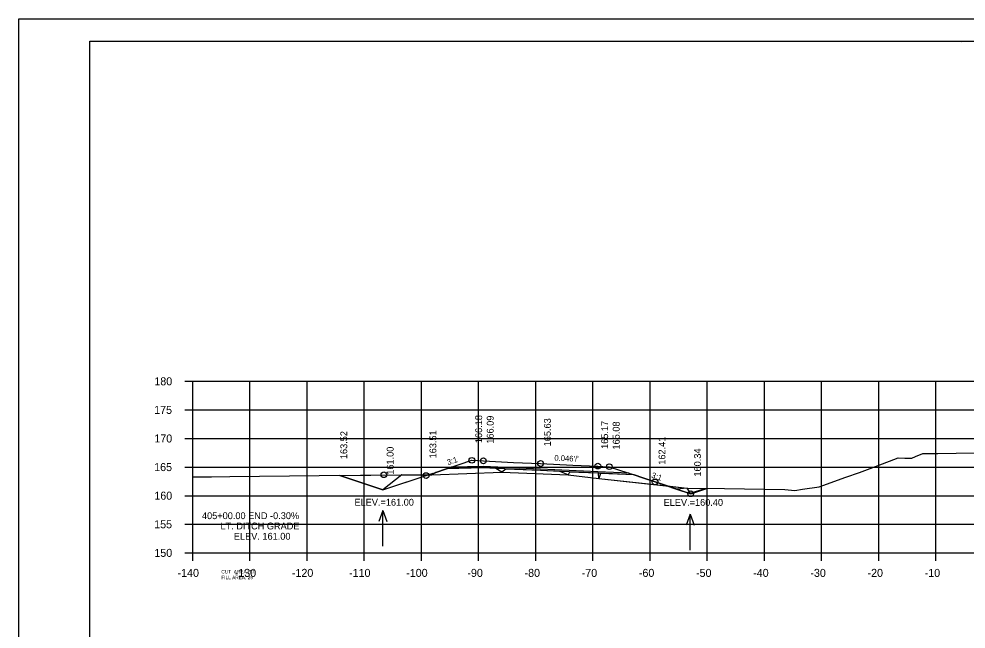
# Model space of a CAD drawing. Extents: x 1368503 to 1373085, y 379840 to 381833.
# Drawn here: x 1368502.7 to 1368668.3, y 380446.1 to 380552.7 of the extents above; entities that cross this region are included whole.
import ezdxf

# ---------------------------------------------------------------- set-up
doc = ezdxf.new("R2010")
doc.units = 0
for name, color, linetype in [('S_BREAKLINE', 7, 'Continuous'), ('S_BRIDGE', 7, 'Continuous'), ('S_EDGE_PAVEMENT', 7, 'Continuous'), ('S_GRAVEL_ROAD', 7, 'Continuous'), ('S_MISC_BOUNDARY', 7, 'Continuous'), ('S_OBSCURES', 7, 'Continuous'), ('S_PHOTO_CENTERS', 7, 'Continuous'), ('S_PHOTO_NOTES', 7, 'Continuous'), ('S_RDW_PT_SYM', 7, 'Continuous'), ('S_SHOULDER', 7, 'Continuous'), ('S_STREAM_ANNOT', 7, 'Continuous'), ('S_TRAILS', 7, 'Continuous'), ('S_TREE', 7, 'Continuous')]:
    doc.layers.add(name, color=color, linetype=linetype)

msp = doc.modelspace()

# ---------------------------------------------------------------- linework, layer by layer
at = {"layer": 'S_BREAKLINE'}
for q in [(1368575.13, 380473.3), (1368558.77, 380472.89)]:
    msp.add_line((1368566.33, 380470.37), q, dxfattribs=at)
at = {"layer": 'S_BRIDGE'}
for p, q in [((1368515.06, 380548.83), (1368831.24, 380548.83)), ((1368515.06, 380343.37), (1368515.06, 380548.83)), ((1368667.58, 380548.57), (1368667.58, 380548.57)), ((1368667.58, 380548.57), (1368667.58, 380548.57))]:
    msp.add_line(p, q, dxfattribs=at)
at = {"layer": 'S_EDGE_PAVEMENT'}
for p, q in [((1368531.66, 380489.37), (1368533.06, 380489.37)), ((1368533.06, 380459.37), (1368533.06, 380489.37)), ((1368531.66, 380484.37), (1368533.06, 380484.37)), ((1368531.66, 380479.37), (1368533.06, 380479.37)), ((1368531.66, 380474.37), (1368533.06, 380474.37)), ((1368531.66, 380469.37), (1368533.06, 380469.37)), ((1368531.66, 380464.37), (1368533.06, 380464.37)), ((1368531.66, 380459.37), (1368533.06, 380459.37)), ((1368533.06, 380459.37), (1368813.06, 380459.37)), ((1368533.06, 380457.97), (1368533.06, 380459.37)), ((1368543.06, 380457.97), (1368543.06, 380459.37)), ((1368553.06, 380457.97), (1368553.06, 380459.37)), ((1368563.06, 380457.97), (1368563.06, 380459.37)), ((1368573.06, 380457.97), (1368573.06, 380459.37)), ((1368583.06, 380457.97), (1368583.06, 380459.37)), ((1368593.06, 380457.97), (1368593.06, 380459.37)), ((1368603.06, 380457.97), (1368603.06, 380459.37)), ((1368613.06, 380457.97), (1368613.06, 380459.37)), ((1368623.06, 380457.97), (1368623.06, 380459.37)), ((1368633.06, 380457.97), (1368633.06, 380459.37)), ((1368643.06, 380457.97), (1368643.06, 380459.37)), ((1368653.06, 380457.97), (1368653.06, 380459.37)), ((1368663.06, 380457.97), (1368663.06, 380459.37))]:
    msp.add_line(p, q, dxfattribs=at)
at = {"layer": 'S_GRAVEL_ROAD'}
for p, q in [((1368566.3, 380466.8), (1368565.6, 380464.88)), ((1368566.3, 380460.52), (1368566.3, 380466.8)), ((1368566.3, 380466.8), (1368567, 380464.88)), ((1368620.05, 380466.16), (1368619.35, 380464.24)), ((1368620.05, 380459.87), (1368620.05, 380466.16)), ((1368620.05, 380466.16), (1368620.75, 380464.24))]:
    msp.add_line(p, q, dxfattribs=at)
at = {"layer": 'S_MISC_BOUNDARY'}
msp.add_lwpolyline([(1368533.06, 380472.65), (1368536.36, 380472.69), (1368539.54, 380472.71), (1368555.15, 380472.88), (1368569.65, 380472.99), (1368574.87, 380473.04), (1368587.14, 380473.46), (1368598.72, 380473), (1368604.09, 380472.4), (1368619.57, 380470.69), (1368626.1, 380470.6), (1368636.63, 380470.46), (1368638.37, 380470.3), (1368639.75, 380470.5), (1368642.66, 380470.92), (1368647.28, 380472.59), (1368649.67, 380473.44), (1368652.97, 380474.66), (1368656.46, 380475.96), (1368657.63, 380475.93), (1368658.87, 380475.91), (1368659.5, 380476.22), (1368660.75, 380476.75), (1368663.34, 380476.72), (1368663.39, 380476.72), (1368673, 380476.93)], dxfattribs=at)
at = {"layer": 'S_OBSCURES'}
for points in [[(1368610.3, 380472.99), (1368603.92, 380473.29), (1368593.9, 380473.75), (1368583.89, 380474.21), (1368577.46, 380474.07)], [(1368609.42, 380473.28), (1368603.92, 380473.54), (1368593.9, 380474), (1368583.89, 380474.46), (1368578.26, 380474.34)]]:
    msp.add_lwpolyline(points, dxfattribs=at)
at = {"layer": 'S_PHOTO_CENTERS'}
for p, q in [((1368533.06, 380489.37), (1368813.06, 380489.37)), ((1368533.06, 380459.37), (1368533.06, 380489.37)), ((1368543.06, 380459.37), (1368543.06, 380489.37)), ((1368553.06, 380459.37), (1368553.06, 380489.37)), ((1368563.06, 380459.37), (1368563.06, 380489.37)), ((1368573.06, 380459.37), (1368573.06, 380489.37)), ((1368583.06, 380459.37), (1368583.06, 380489.37)), ((1368593.06, 380459.37), (1368593.06, 380489.37)), ((1368603.06, 380459.37), (1368603.06, 380489.37)), ((1368613.06, 380459.37), (1368613.06, 380489.37)), ((1368623.06, 380459.37), (1368623.06, 380489.37)), ((1368633.06, 380459.37), (1368633.06, 380489.37)), ((1368643.06, 380459.37), (1368643.06, 380489.37)), ((1368653.06, 380459.37), (1368653.06, 380489.37)), ((1368663.06, 380459.37), (1368663.06, 380489.37)), ((1368533.06, 380484.37), (1368813.06, 380484.37)), ((1368533.06, 380479.37), (1368813.06, 380479.37)), ((1368533.06, 380474.37), (1368813.06, 380474.37)), ((1368533.06, 380469.37), (1368813.06, 380469.37)), ((1368533.06, 380464.37), (1368813.06, 380464.37)), ((1368533.06, 380459.37), (1368813.06, 380459.37))]:
    msp.add_line(p, q, dxfattribs=at)
at = {"layer": 'S_PHOTO_NOTES'}
msp.add_line((1368502.66, 380552.72), (1368835.99, 380552.72), dxfattribs=at)
for points in [[(1368502.65, 380552.72), (1368835.99, 380552.72), (1368835.99, 380339.38), (1368502.65, 380339.38)], [(1368748.98, 380548.83), (1368748.98, 380538.95), (1368784.71, 380538.95), (1368784.71, 380536.03), (1368807.91, 380536.03), (1368807.91, 380511.69), (1368831.24, 380511.69), (1368831.24, 380343.37), (1368515.06, 380343.37), (1368515.06, 380548.83)], [(1368574.87, 380473.04), (1368587.14, 380473.46), (1368586.09, 380474.11), (1368583.89, 380474.21), (1368577.46, 380474.07), (1368575.58, 380473.45)], [(1368587.14, 380473.46), (1368598.72, 380473), (1368597.29, 380473.59), (1368593.9, 380473.75), (1368587.8, 380474.03)], [(1368598.72, 380473), (1368604.09, 380472.4), (1368604.02, 380473.28), (1368603.92, 380473.29), (1368598.97, 380473.51)], [(1368604.09, 380472.4), (1368616.04, 380471.08), (1368613.94, 380471.78), (1368611.78, 380472.49), (1368610.3, 380472.99), (1368604.37, 380473.27)], [(1368558.77, 380472.89), (1368558.77, 380472.91), (1368569.65, 380472.99), (1368566.33, 380470.37)], [(1368569.65, 380472.99), (1368574.87, 380473.04), (1368573.87, 380472.88)], [(1368616.04, 380471.08), (1368619.57, 380470.69), (1368617.71, 380470.52)], [(1368619.57, 380470.69), (1368622.96, 380470.64), (1368620.16, 380469.71)]]:
    msp.add_lwpolyline(points, close=True, dxfattribs=at)
for centre in [(1368581.88, 380475.55), (1368583.89, 380475.46), (1368593.9, 380475), (1368603.92, 380474.54), (1368605.93, 380474.44), (1368566.49, 380473.02), (1368573.87, 380472.88), (1368613.94, 380471.78), (1368620.16, 380469.71)]:
    msp.add_circle(centre, 0.5, dxfattribs=at)
at = {"layer": 'S_STREAM_ANNOT'}
msp.add_lwpolyline([(1368558.77, 380472.89), (1368566.33, 380470.37), (1368573.87, 380472.88), (1368575.58, 380473.45), (1368577.46, 380474.07), (1368579.66, 380474.81), (1368581.88, 380475.55), (1368582.89, 380475.5), (1368583.89, 380475.46), (1368589.17, 380475.2), (1368593.9, 380475), (1368599.54, 380474.72), (1368603.92, 380474.54), (1368604.77, 380474.5), (1368605.93, 380474.44), (1368607.71, 380473.85), (1368610.3, 380472.99), (1368611.78, 380472.49), (1368613.94, 380471.78), (1368617.71, 380470.52), (1368620.16, 380469.71), (1368622.96, 380470.64)], dxfattribs=at)
at = {"layer": 'S_TREE'}
for q in [(1368617.21, 380470.68), (1368622.66, 380470.65)]:
    msp.add_line((1368619.98, 380469.77), q, dxfattribs=at)

# ---------------------------------------------------------------- texts
at = {"layer": 'S_GRAVEL_ROAD'}
for s, p in [('ELEV.=161.00', (1368561.35, 380467.62)), ('ELEV.=160.40', (1368615.43, 380467.59)), ('405+00.00 END -0.30%', (1368534.67, 380465.27)), ('LT. DITCH GRADE', (1368537.91, 380463.47)), ('ELEV. 161.00', (1368540.25, 380461.67))]:
    msp.add_text(s, height=1.2, dxfattribs=at).set_placement(p)
at = {"layer": 'S_RDW_PT_SYM'}
for s, rotation, p in [("0.046'/'", 357.3556, (1368596.3, 380475.49)), ('3:1', 18.4282, (1368577.72, 380474.69)), ('3:1', 341.5965, (1368613.2, 380472.55))]:
    msp.add_text(s, height=1, rotation=rotation, dxfattribs=at).set_placement(p)
at = {"layer": 'S_SHOULDER'}
for s, p in [('166.18', (1368583.68, 380478.55)), ('166.09', (1368585.69, 380478.46)), ('165.63', (1368595.7, 380478)), ('165.17', (1368605.72, 380477.54)), ('165.08', (1368607.73, 380477.44)), ('163.52', (1368560.08, 380475.76)), ('163.51', (1368575.67, 380475.88)), ('162.41', (1368615.74, 380474.78)), ('161.00', (1368568.19, 380473.03)), ('160.34', (1368621.96, 380472.71))]:
    msp.add_text(s, height=1.2, rotation=90, dxfattribs=at).set_placement(p)
at = {"layer": 'S_TRAILS'}
for s, height, p in [('180', 1.4, (1368526.34, 380488.67)), ('175', 1.4, (1368526.31, 380483.67)), ('170', 1.4, (1368526.34, 380478.67)), ('165', 1.4, (1368526.31, 380473.67)), ('160', 1.4, (1368526.34, 380468.67)), ('155', 1.4, (1368526.31, 380463.67)), ('150', 1.4, (1368526.34, 380458.67)), ('-140', 1.4, (1368530.4, 380455.17)), ('CUT  AREA: 17', 0.6, (1368538.06, 380455.77)), ('FILL AREA: 29', 0.6, (1368538.06, 380454.77)), ('-130', 1.4, (1368540.4, 380455.17)), ('-120', 1.4, (1368550.4, 380455.17)), ('-110', 1.4, (1368560.4, 380455.17)), ('-100', 1.4, (1368570.4, 380455.17)), ('-90', 1.4, (1368581.1, 380455.17)), ('-80', 1.4, (1368591.1, 380455.17)), ('-70', 1.4, (1368601.1, 380455.17)), ('-60', 1.4, (1368611.1, 380455.17)), ('-50', 1.4, (1368621.1, 380455.17)), ('-40', 1.4, (1368631.1, 380455.17)), ('-30', 1.4, (1368641.1, 380455.17)), ('-20', 1.4, (1368651.1, 380455.17)), ('-10', 1.4, (1368661.1, 380455.17))]:
    msp.add_text(s, height=height, dxfattribs=at).set_placement(p)

doc.saveas('drawing.dxf')
